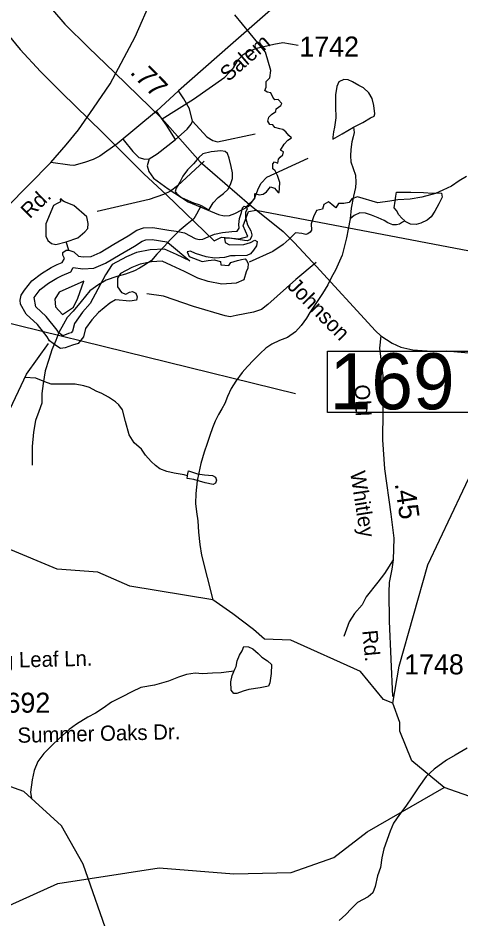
# Model space of a CAD drawing. Extents: x 2169602 to 2449496, y 721995 to 810662.
# Drawn here: x 2433971 to 2436737, y 776836 to 782463 of the extents above; entities that cross this region are included whole.
import ezdxf

# ---------------------------------------------------------------- set-up
doc = ezdxf.new("R2010")
doc.units = 0
doc.layers.add('Default', color=7, linetype='Continuous')

msp = doc.modelspace()

# ---------------------------------------------------------------- linework, layer by layer
at = {"layer": 'Default'}
for p, q in [((2434289, 781012.2), (2434271.3, 781065.8)), ((2433535.9, 780651.4), (2435702.8, 780118.7))]:
    msp.add_line(p, q, dxfattribs=at)
for points in [[(2434176.5, 781561), (2434272, 781670.2), (2434349.4, 781765.8), (2434442.7, 781900), (2434546.2, 782052.7), (2434703.6, 782344.7), (2434808.6, 782588.8), (2434904.4, 782862.6), (2435000.2, 783225.4), (2435185, 783884.8), (2435381.3, 784578.3), (2435499.9, 785007.3), (2435556, 785275.8), (2435677.9, 785704.1)], [(2433515.2, 783500.5), (2433751.8, 783150.3), (2433949.7, 782843.1), (2434108.9, 782606.6), (2434263.6, 782424.6), (2434411.5, 782279), (2434573, 782122), (2434871, 781833.1), (2435107.7, 781565.4), (2435415.5, 781299.2), (2435626.8, 781130.3), (2435694.5, 781060.2), (2435810.4, 780938.4), (2436204, 780508.9), (2436235.5, 780478.6)], [(2436531, 783387.6), (2436374, 783230.8), (2435985, 782889.6), (2435530.1, 782498.3), (2435298, 782293.5), (2434972.7, 782009.2), (2434836.2, 781881.8), (2434589.9, 781678.2), (2434481.3, 781599.7), (2434440.4, 781579.2), (2434385.8, 781561), (2434319.8, 781542.8), (2434295.6, 781544.1), (2434176.5, 781561)], [(2433747, 782577), (2433859.7, 782418.7), (2433984.8, 782267.3), (2434112.2, 782130.1), (2434243.2, 781998.9), (2434500.7, 781746.5), (2434757.7, 781489.8), (2434899.2, 781358.6), (2435196.7, 781070.7), (2435241.6, 781095.3), (2435352.1, 781083), (2435405.4, 781099.4), (2435376.9, 781164.8), (2435409.7, 781254.9), (2435458.3, 781262.2), (2438548.9, 780674.4)], [(2435396.6, 781283.5), (2435450.8, 781335.8), (2435450.8, 781353.5), (2435450.8, 781366.1), (2435477.3, 781359.8), (2435501.3, 781363.6), (2435522.8, 781377.4), (2435548, 781409), (2435572, 781401.4), (2435582, 781387.5), (2435594.7, 781373.7), (2435602.2, 781373.7), (2435603.5, 781401.4), (2435606, 781435.5), (2435590.9, 781479), (2435577, 781509.3), (2435563.1, 781520.6), (2435563.1, 781537), (2435563.1, 781553.4), (2435572, 781564.8), (2435593.4, 781557.2), (2435597.2, 781581.2), (2435607.3, 781595.1), (2435623.7, 781608.9), (2435628.7, 781626.6), (2435609.8, 781638), (2435632.5, 781675.8), (2435655.2, 781701), (2435679.2, 781714.9), (2435661.5, 781729.4), (2435643.2, 781752.5), (2435623.7, 781767.3), (2435606, 781771.1), (2435574.5, 781778.6), (2435561.9, 781795), (2435544.2, 781798.8), (2435530.3, 781819), (2435536.6, 781843), (2435553, 781860.6), (2435580.8, 781878.3), (2435582, 781895.9), (2435612.3, 781916.1), (2435617.4, 781930), (2435595.9, 781954), (2435575.7, 781951.5), (2435561.9, 781967.9), (2435550.5, 781995.6), (2435526.5, 782000.7), (2435512.7, 782010.7), (2435520.2, 782030.9), (2435520.2, 782066.3), (2435544.2, 782090.2), (2435550.5, 782134.4), (2435517.3, 782248.9), (2435324.3, 782482.5)], [(2434871, 781833.1), (2435066.7, 781955.9), (2435262.3, 782094.7), (2435316.9, 782151.6), (2435346.5, 782201.6), (2435376.1, 782235.8), (2435410.2, 782256.2), (2435471.6, 782276.7), (2435569.4, 782299.4), (2435624, 782310.8), (2435719.6, 782292.6)], [(2436065, 781782.4), (2436124.5, 781810.7), (2436172.2, 781839.2), (2436194.2, 781849.3), (2436198.1, 781865.3), (2436193.6, 781917.1), (2436181.5, 781961.1), (2436161.2, 781995), (2436129, 782026.7), (2436098.8, 782042.6), (2436058.6, 782064), (2436032.6, 782078.1), (2436004.9, 782079.9), (2435974.8, 782065.4), (2435960.8, 782035.4), (2435953.5, 781983.4), (2435953.9, 781909.5), (2435954.5, 781839.2), (2435946.7, 781781.6), (2435940.7, 781751.3), (2435937.1, 781719.4), (2435937.5, 781705.6), (2435994.9, 781739.8), (2436065, 781782.4)], [(2435061.4, 781818.1), (2435041, 781895.4), (2435006.8, 781959.1), (2434972.7, 782009.2)], [(2434954.5, 781704.3), (2434897.6, 781793.1), (2434836.2, 781881.8)], [(2434954.5, 781704.3), (2435027.3, 781768), (2435052.3, 781799.9), (2435061.4, 781818.1)], [(2435061.4, 781818.1), (2435150.2, 781720.3), (2435186.6, 781697.5), (2435216.1, 781690.7), (2435452.7, 781740.7)], [(2436065, 781782.4), (2436069.1, 781748.5), (2436063.2, 781720.2), (2436055.6, 781690.1), (2436049.6, 781642.3), (2436048, 781602), (2436050.2, 781564.4), (2436064.6, 781522.4), (2436078.9, 781480.6), (2436081.2, 781436.4), (2436077.3, 781404.5), (2436065.6, 781350.3), (2436052.1, 781276.5), (2436044.5, 781208.3)], [(2434626.9, 781704.3), (2434688.3, 781629.3), (2434724.7, 781592.9), (2434763.4, 781581.5), (2434790.7, 781583.8)], [(2434790.7, 781583.8), (2434840.8, 781615.6), (2434954.5, 781704.3)], [(2435114.6, 781292), (2435132.4, 781282), (2435154.8, 781270.1), (2435164.6, 781266.2), (2435190.5, 781308.5), (2435220, 781342.6), (2435254, 781366.7), (2435284, 781395), (2435299.3, 781429.2), (2435309.4, 781461.3), (2435311, 781497.2), (2435302.6, 781534.9), (2435290.3, 781587.1), (2435278.4, 781616.9), (2435264.3, 781628.8), (2435238, 781632.7), (2435176.1, 781628.3), (2435124.4, 781615.8), (2435100.4, 781591.9), (2435066.4, 781551.6), (2435029.1, 781515.5), (2435001, 781475.1), (2434981.5, 781437), (2434968, 781416.8), (2434957.7, 781400.9), (2434952.2, 781380.6), (2434961.8, 781365), (2434992.2, 781342.9), (2435066.6, 781309.4), (2435100.2, 781297.8), (2435114.6, 781292)], [(2435132.6, 781569.2), (2434966.6, 781414.5), (2434923.4, 781382.7), (2434880.1, 781359.9), (2434789.1, 781330.3), (2434466.1, 781255.3)], [(2434790.7, 781583.8), (2434777.1, 781540.5), (2434788.4, 781504.1), (2434818, 781463.2), (2434909, 781397.2), (2435034.1, 781315.3), (2435222.9, 781235.7), (2435259.3, 781226.6), (2435291.2, 781228.9), (2435325.3, 781242.5), (2435411.8, 781288), (2435448.2, 781335.8), (2435473.2, 781399.5), (2435489.1, 781431.4), (2435525.5, 781470), (2435782.6, 781588.3)], [(2433316.6, 780748.9), (2433603.2, 781012.8), (2433901.2, 781281.2), (2434176.5, 781561)], [(2436772.3, 781472.7), (2436726.6, 781446.8), (2436676.8, 781412.5), (2436622.8, 781387.8), (2436577.1, 781367.6), (2436493.4, 781343.3), (2436419.4, 781332.5), (2436343.5, 781328.2), (2436291.7, 781319.8), (2436217.6, 781309.1), (2436090.5, 781347.2), (2436056.4, 781333.3), (2436038.7, 781311.8), (2436005.8, 781303.8), (2435973.1, 781305.5), (2435955.5, 781277.8), (2435931.5, 781298), (2435910, 781315.6), (2435879.8, 781298), (2435871.4, 781270), (2435835.7, 781260.2), (2435816.7, 781222.3), (2435801, 781178.2), (2435802.8, 781139), (2435795.2, 781125.1), (2435781.4, 781115), (2435768.8, 781111.3), (2435743.5, 781117.6), (2435703.2, 781121.5), (2435664, 781081), (2435626.2, 781048.8), (2435563.1, 781005.9), (2435414.3, 780937.8)], [(2436386.9, 781196.7), (2436368.3, 781212.5), (2436348.6, 781234.5), (2436334.2, 781260.3), (2436320.1, 781278.2), (2436325.6, 781318.4), (2436329.5, 781350.2), (2436335.3, 781374.5), (2436423.4, 781375), (2436503.4, 781373.4), (2436559.4, 781369.8), (2436599.2, 781371.9), (2436615.2, 781368.3), (2436619.3, 781344.1), (2436597.7, 781302), (2436573.9, 781256.1), (2436550.4, 781221.9), (2436526.4, 781199.6), (2436486.8, 781181.2), (2436456.4, 781173.2), (2436420.8, 781175), (2436388.8, 781192.8), (2436386.9, 781196.7)], [(2435114.6, 781292), (2435100.4, 781265.7), (2435084.7, 781237.7), (2435069.1, 781209.6), (2435027.2, 781175.4), (2434977.6, 781133), (2434922.2, 781080.6), (2434884.1, 781036.4), (2434838.8, 780988.1), (2434805, 780947.8), (2434767.2, 780923.8), (2434729.1, 780901.6), (2434697.7, 780883.2), (2434643.2, 780862.7), (2434587.8, 780848.3), (2434522, 780825.8), (2434476.5, 780797.8), (2434420.3, 780759.2), (2434365.1, 780693), (2434315.5, 780632.7), (2434277.4, 780592.3), (2434254.2, 780550.3), (2434226.3, 780498.2), (2434206.4, 780450), (2434182.8, 780389.9), (2434163.6, 780329.5), (2434140, 780259.7), (2434128.7, 780179.5), (2434118.9, 780117.3), (2434119.5, 780057.5), (2434101.8, 780005.5), (2434079.7, 779949.2), (2434068.6, 779877.1), (2434059.2, 779787.2), (2434059.8, 779709.2), (2434058.5, 779671)], [(2436386.9, 781196.7), (2436372.8, 781188.7), (2436352.5, 781176.4), (2436334.9, 781172.2), (2436310.5, 781172.2), (2436280.7, 781184), (2436256.5, 781197.7), (2436220.4, 781215.4), (2436178.4, 781231.1), (2436140.3, 781244.9), (2436104.6, 781246.7), (2436070.5, 781228.7), (2436044.5, 781208.3)], [(2436044.5, 781208.3), (2436033, 781144.3), (2436021.5, 781090.1), (2436008, 781032.1), (2435994.3, 780982.3), (2435978.5, 780944.1), (2435953, 780887.9), (2435929.5, 780845.6), (2435905.7, 780797.7), (2435871.8, 780743.1), (2435848.3, 780705.4), (2435822.2, 780667.1), (2435792.7, 780624.9), (2435773, 780588.5), (2435739.6, 780542.5), (2435703.7, 780504.1), (2435653.9, 780467.8), (2435604.3, 780449.8), (2435556.5, 780425.4), (2435518.7, 780401.1), (2435482.5, 780366.8), (2435440.8, 780326.4), (2435403.1, 780286.3), (2435371.7, 780250.1), (2435331.9, 780195.6), (2435302.2, 780149.4), (2435278.6, 780099.4), (2435263.3, 780055.5), (2435243, 780021.3), (2435223.3, 779987.3), (2435201.9, 779945.1), (2435185.9, 779902.9), (2435168.1, 779854.9), (2435152.9, 779806.5), (2435133, 779750.7), (2435113.2, 779680.7), (2435100, 779622.2), (2435090, 779572.2), (2435081, 779492.5), (2435079.1, 779430.3), (2435085.9, 779378.6), (2435093.9, 779322.6), (2435098.4, 779252.6), (2435107.2, 779174.6), (2435117.5, 779108.5), (2435187.9, 778828.7)], [(2436311.1, 778182.9), (2436253.1, 778207.1), (2436110.2, 778380.6), (2435675.3, 778576.4), (2435509.2, 778583), (2435442.1, 778643.5), (2435313.1, 778741.8), (2435187.9, 778828.7), (2434670.1, 778913.9), (2434469.9, 779001.3), (2434216.1, 779020.5), (2433900.7, 779151.4), (2433539.2, 779590), (2433412.3, 779736.2), (2433373.8, 779840.1), (2433454.6, 780067.1), (2433369.9, 780436.2), (2433370, 780471.1), (2433345.9, 780578.2), (2433300.1, 780694.8), (2433306.4, 780757.7), (2433331.5, 780874.3), (2433362.8, 780952.7), (2433384.3, 781034.1)], [(2435833.3, 780936.8), (2435705.9, 780829.9), (2435530.8, 780672.9), (2435492.1, 780643.3), (2435442, 780625.1), (2435332.8, 780604.6), (2435296.4, 780597.8), (2435264.6, 780602.4), (2435066.7, 780661.5), (2434880.1, 780725.2), (2434775.5, 780741.1)], [(2436235.5, 780478.6), (2436229.2, 780401.6), (2436249.6, 780229.3), (2436249.6, 780006.3), (2436247.3, 779828.9), (2436258.7, 779646.9), (2436299.7, 779364.8), (2436317.9, 779214.7), (2436313.3, 779078.2), (2436304.2, 779021.3), (2436288.3, 778937.1), (2436286, 778878), (2436288.3, 778696), (2436299.7, 778459.4), (2436308.8, 778225.1)], [(2436235.5, 780478.6), (2436307.4, 780433.2), (2436360.4, 780407.9), (2436436.1, 780390.3), (2436554.7, 780381.5), (2436647.7, 780384), (2436804.7, 780370.3), (2437061.8, 780363.5), (2437168.5, 780358), (2437248.5, 780340.6), (2437405.3, 780293), (2437525.8, 780233.8), (2437653.6, 780163.5), (2437933, 780015.4), (2438101.4, 779906.3), (2438520.1, 779624.2)], [(2433295.3, 778295.7), (2433335.3, 778527.8), (2433514.3, 779160.5), (2434023.3, 780239.1), (2434160.7, 780430.5)], [(2436311.1, 778182.9), (2436351.1, 778415), (2436530.1, 779047.7), (2437039.1, 780126.3), (2437176.5, 780317.7)], [(2435029.6, 779603.6), (2435007.6, 779609.4), (2434983.6, 779613.4), (2434945.9, 779621.1), (2434899.8, 779630.5), (2434857.3, 779648.3), (2434829.6, 779668.3), (2434803.4, 779694.2), (2434766.9, 779733.8), (2434742.7, 779769.5), (2434696.8, 779809.3), (2434664.4, 779860.8), (2434641.6, 779942.9), (2434623.4, 780016.7), (2434601, 780046.4), (2434578.9, 780066.4), (2434536.6, 780095.9), (2434494.8, 780117.6), (2434458.5, 780131.6), (2434418.1, 780155.2), (2434382.4, 780165), (2434328.1, 780176.5), (2434292.4, 780176.2), (2434208.1, 780175.9), (2434178.4, 780175.6), (2434138.2, 780191.4), (2434082.2, 780212.8), (2434013.1, 780217.6)], [(2435029.6, 779603.6), (2435031.6, 779615.5), (2435035.3, 779635.6), (2435092.1, 779616.1), (2435135.8, 779610.3), (2435185.8, 779604.8), (2435203.7, 779594.8), (2435210, 779576.8), (2435204.3, 779557), (2435189.9, 779550.6), (2435140.1, 779560.6), (2435068.1, 779580), (2435041.9, 779585.6), (2435027.9, 779587.7), (2435029.6, 779603.6)], [(2436313.3, 779078.2), (2436258.7, 778994), (2436217.8, 778939.4), (2436145, 778848.4), (2436120, 778798.4), (2436072.2, 778743.8), (2436038.1, 778691.5), (2436006.2, 778600.5)], [(2435333.1, 778411.9), (2435339, 778448.9), (2435355, 778483), (2435370.8, 778511.4), (2435380.7, 778537.1), (2435410.4, 778535.4), (2435436.6, 778523.8), (2435470.7, 778493.9), (2435492.6, 778471)], [(2435492.6, 778471), (2435528.5, 778447.3), (2435554.8, 778425.5), (2435551.3, 778369.2), (2435543.7, 778311.5), (2435535.9, 778289.2), (2435484, 778278.8), (2435412, 778270.2), (2435377.6, 778258.3), (2435338.2, 778244), (2435318.3, 778243.8), (2435301.9, 778265.7), (2435299.5, 778317.6), (2435309.1, 778357.5), (2435324.9, 778395.7), (2435333.1, 778411.9)], [(2435320.2, 778384.4), (2435288.3, 778379.8), (2435240.6, 778373.6), (2435186.4, 778371.2), (2435122.5, 778366.7), (2435076.3, 778370.4), (2435022.6, 778363.9), (2434972.8, 778345.9), (2434910.8, 778321.2), (2434823.1, 778296.7), (2434737.4, 778282.1), (2434681.2, 778253.7), (2434621.3, 778223.4), (2434553.9, 778191), (2434502, 778152.6), (2434454.4, 778122.4), (2434406.8, 778096), (2434336.7, 778053.4), (2434291.2, 778019.3), (2434249.6, 777981), (2434191.5, 777928.5), (2434132.1, 777870.2), (2434094.7, 777819.8), (2434072.6, 777763.9), (2434059.1, 777705.5), (2434049.8, 777627.4), (2434055.5, 777588.5)], [(2436631.2, 777658.1), (2436430.1, 777822.9), (2436354.2, 778008.1), (2436354.2, 778064), (2436311.1, 778182.9)], [(2436774.8, 777902.1), (2436701, 777859.7), (2436647.2, 777827.2), (2436569.7, 777770.8), (2436520.1, 777724.8), (2436474.4, 777660.3), (2436432.9, 777598), (2436393.6, 777539.9), (2436353.8, 777489.5), (2436316.3, 777435.1), (2436294.3, 777385.3), (2436255.4, 777273.1), (2436242, 777218.8), (2436234.3, 777156.7), (2436216.6, 777104.6), (2436201, 777038.8), (2436187.5, 776998.7), (2436157.6, 776974.4), (2436091.5, 776938.1), (2436050.3, 776899.7), (2436018.3, 776863.6), (2435976.7, 776827.3)], [(2434547.3, 776695.6), (2434378.4, 777178), (2434243.3, 777416.9), (2434008.3, 777631.7), (2433615.4, 777770.9)], [(2431447.1, 776891.4), (2431863.2, 777010.8), (2432221.2, 776970.7), (2432380.3, 776888.8), (2432623.3, 776690.3), (2433007.2, 776502), (2433207.3, 776543.8), (2433697.2, 776822.5), (2434220.2, 777057.8), (2434852.2, 777156.4), (2435319.1, 777117.4), (2435677.1, 777126.5), (2435943.1, 777219.5), (2436150.2, 777379.2), (2436631.2, 777658.1)], [(2437563.2, 776582.8), (2437394.2, 777065.2), (2437259.1, 777304.1), (2437024.1, 777518.8), (2436631.2, 777658.1)]]:
    msp.add_lwpolyline(points, dxfattribs=at)
for points in [[(2435396.6, 781283.5), (2435401.6, 781272.1), (2435391.6, 781248.1), (2435391.6, 781216.6), (2435404.2, 781171.2), (2435425.6, 781133.3), (2435431.9, 781109.4), (2435429.4, 781095.5), (2435419.3, 781077.8), (2435401.6, 781071.5), (2435385.2, 781074), (2435290.6, 781087.9), (2435260.4, 781087.9), (2435265.4, 781060.2), (2435290.6, 781046.3), (2435380.2, 781048.8), (2435423.1, 781060.2), (2435450.8, 781076.6), (2435463.5, 781067.7), (2435460.9, 781040), (2435440.8, 781012.2), (2435423.1, 780990.8), (2435399.1, 780980.7), (2435326, 780976.9), (2435298.2, 780976.9), (2435260.4, 780966.8), (2435197.3, 780963), (2435145.6, 780970.6), (2435080, 780993.3), (2435048.4, 781007.2), (2435027, 781002.1), (2435040.8, 780974.4), (2435120.3, 780942.8), (2435158.2, 780949.2), (2435196, 780952.9), (2435235.1, 780942.8), (2435237.6, 780921.4), (2435286.8, 780917.6), (2435300.7, 780935.3), (2435342.4, 780949.2), (2435366.3, 780955.5), (2435390.3, 780959.2), (2435397.9, 780949.2), (2435408, 780929), (2435405.4, 780901.2), (2435395.3, 780877.2), (2435381.5, 780828), (2435332.3, 780807.9), (2435242.7, 780800.3), (2435159.4, 780816.7), (2435093.8, 780838.1), (2435010.6, 780879.8), (2434929.8, 780917.6), (2434871.8, 780943.5), (2434804.9, 780939.7), (2434733, 780925.8), (2434681.3, 780904.4), (2434611.9, 780866.5), (2434593, 780837.5), (2434593, 780783.3), (2434617, 780749.2), (2434644.7, 780737.8), (2434666.2, 780751.7), (2434686.3, 780755.5), (2434707.8, 780745.4), (2434714.1, 780721.4), (2434711.6, 780700), (2434669.9, 780693.7), (2434580.4, 780702.5), (2434545.1, 780682.3), (2434473.1, 780624.3), (2434431.5, 780578.9), (2434392.4, 780524), (2434379.8, 780472.3), (2434345.7, 780430.7), (2434310.4, 780420.6), (2434265, 780402.9), (2434237.2, 780399.1), (2434213.3, 780413), (2434167.8, 780447.1), (2434154, 780471), (2434092.2, 780548), (2434022.8, 780613.6), (2433987.4, 780676.7), (2433984.9, 780700.6), (2433990, 780732.2), (2434011.4, 780762.4), (2434056.8, 780821.7), (2434118.6, 780868.4), (2434177.9, 780905), (2434215.8, 780922.7), (2434247.3, 780936.5), (2434261.2, 780960.5), (2434251.1, 780982), (2434251.1, 780998.4), (2434271.3, 781012.2), (2434289, 781012.2), (2434320.5, 781002.1), (2434348.3, 780975.6), (2434378.5, 780971.9), (2434427.7, 780974.4), (2434483.2, 780998.4), (2434570.3, 781050.7), (2434659.9, 781102.4), (2434712.8, 781137.8), (2434754.5, 781152.9), (2434812.5, 781155.4), (2434913.4, 781139), (2434958.8, 781131.4), (2435010.6, 781121.4), (2435076.2, 781086), (2435101.4, 781079.7), (2435125.4, 781082.2), (2435159.4, 781096.1), (2435198.5, 781113.8), (2435247.7, 781124.5), (2435307, 781129.6), (2435338.6, 781132.1), (2435352.4, 781149.7), (2435349.9, 781173.7), (2435355, 781211.6), (2435366.3, 781249.4), (2435372.6, 781277.2), (2435382.7, 781288.5)], [(2434191.8, 781291.7), (2434143.9, 781176.9), (2434143.9, 781132.7), (2434143.9, 781101.2), (2434156.5, 781073.4), (2434180.5, 781055.8), (2434208.2, 781049.4), (2434271.3, 781065.8), (2434344.5, 781089.8), (2434388.6, 781127.7), (2434406.3, 781149.1), (2434410.1, 781179.4), (2434400, 781221), (2434320.5, 781291.7), (2434261.2, 781315.6), (2434251.1, 781321.9), (2434243.5, 781332), (2434233.5, 781332), (2434236, 781315.6), (2434215.8, 781305.5)], [(2434917.5, 781053.4), (2435043.3, 780947.3), (2434961, 780985.8), (2434885.7, 781019.4), (2434795.7, 781014.3), (2434711.3, 780998), (2434648.9, 780972.1), (2434559.4, 780923.3), (2434518, 780859.8), (2434421.7, 780679.1), (2434373.1, 780626.2), (2434323, 780555.8), (2434311, 780506.6), (2434302.5, 780496.3), (2434286.5, 780491.7), (2434251.4, 780478.1), (2434225.1, 780497.9), (2434216, 780513.5), (2434147.4, 780599), (2434082.6, 780660.2), (2434071.8, 780717.9), (2434110.2, 780768), (2434161, 780806.4), (2434213.6, 780838.9), (2434246.8, 780854.3), (2434300, 780877.8), (2434315.3, 780904.2), (2434375.8, 780896.6), (2434445.1, 780900.2), (2434517.6, 780931.5), (2434608.4, 780986.1), (2434699.4, 781038.7), (2434746.9, 781070.3), (2434769.3, 781078.5), (2434808.1, 781080.2), (2434901.2, 781065)], [(2434382.3, 780818.6), (2434228.4, 780750.5), (2434200.7, 780707.6), (2434205.7, 780659.6), (2434248.6, 780611.7), (2434316.7, 780657.1), (2434344.5, 780712.6)], [(2435904.1, 780383.4), (2436833.1, 780383.4), (2436833.1, 779999.3), (2435904.1, 779999.3)]]:
    msp.add_lwpolyline(points, close=True, dxfattribs=at)

# ---------------------------------------------------------------- texts
for s, height, rotation, p in [('Salem', 95, 41.1113, (2435283.9, 782061.4)), ('.77', 125, 314.461, (2434664.5, 782120.1)), ('Rd.', 95, 44.5403, (2434044.5, 781205.3)), ('Johnson', 95, 314.4956, (2435646.9, 780783.9)), ('Old', 95, 272.28, (2436072.2, 780172.4)), ('Whitley', 95, 278.8325, (2436044.4, 779626.1)), ('.45', 125, 278.3059, (2436322.9, 779555.1)), ('Rd.', 95, 275.2828, (2436120.6, 778636.6)), ('Spring Leaf Ln.', 95, 1.31, (2433575.6, 778398)), ('Summer Oaks Dr.', 95, 1.31, (2433969.2, 777936))]:
    msp.add_text(s, height=height, rotation=rotation, dxfattribs=at).set_placement(p)
for s, height, p in [('1742', 125, (2435728.1, 782222.4)), ('169', 350, (2435916.6, 780019.1)), ('1748', 125, (2436382.6, 778363.6)), ('2692', 125, (2433800.6, 778124.3))]:
    msp.add_text(s, height=height, dxfattribs=at).set_placement(p)

doc.saveas('drawing.dxf')
